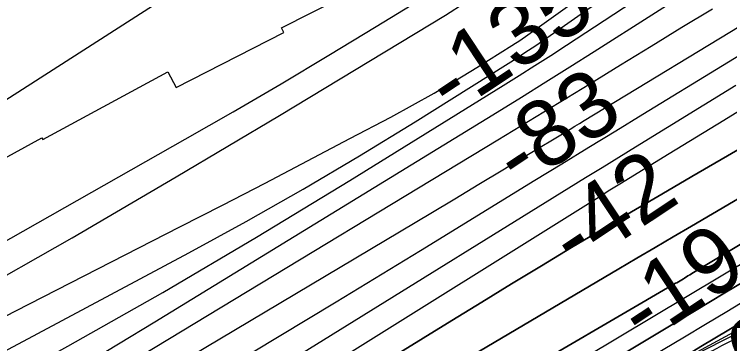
# Model space of a CAD drawing. Extents: x 3445503 to 3483459, y 540493 to 566012.
# Drawn here: x 3477684 to 3478406, y 552675 to 553007 of the extents above; entities that cross this region are included whole.
import ezdxf

# ---------------------------------------------------------------- set-up
doc = ezdxf.new("R2010")
doc.units = 0
for name, color, linetype in [('V-CHAN-NAID', 7, 'Continuous'), ('V-RIVR-EDGE', 7, 'Continuous'), ('V-RIVR-RANG', 7, 'Continuous'), ('V-RRAP-FSHR', 7, 'Continuous'), ('V-RRAP-RVMT', 7, 'Continuous'), ('V-TOPO-DPTH', 7, 'Continuous'), ('V-TOPO-MAJR', 7, 'Continuous'), ('V-TOPO-MINR', 7, 'Continuous'), ('V-TOPO-WATR', 7, 'Continuous')]:
    doc.layers.add(name, color=color, linetype=linetype)

msp = doc.modelspace()

# ---------------------------------------------------------------- linework, layer by layer
at = {"layer": 'V-RIVR-EDGE'}
msp.add_spline([(3479768.78, 553521.55), (3479746.85, 553508.04), (3479737.45, 553501.46), (3479731.18, 553496.26), (3479729.08, 553493.14), (3479725.6, 553490.02), (3479718.29, 553485.52), (3479706.45, 553476.86), (3479686.25, 553464.74), (3479678.25, 553459.54), (3479670.23, 553450.53), (3479664.99, 553441.5), (3479660.81, 553438.73), (3479644.1, 553429.38), (3479636.44, 553424.54), (3479630.52, 553419.34), (3479624.25, 553415.88), (3479613.81, 553408.6), (3479606.84, 553403.06), (3479601.27, 553397.86), (3479591.17, 553391.62), (3479577.95, 553387.14), (3479560.89, 553376.75), (3479543.12, 553362.19), (3479535.8, 553352.48), (3479527.79, 553346.24), (3479508.98, 553333.42), (3479481.83, 553316.46), (3479463.37, 553303.99), (3479444.57, 553290.48), (3479413.57, 553266.92), (3479396.5, 553253.05), (3479388.14, 553245.77), (3479367.24, 553230.18), (3479334.51, 553209.06), (3479314.32, 553195.9), (3479313.62, 553194.51), (3479310.83, 553192.43), (3479300.74, 553188.28), (3479298.65, 553187.24), (3479295.17, 553183.08), (3479290.29, 553178.23), (3479282.98, 553173.38), (3479278.1, 553170.61), (3479275.32, 553170.27), (3479273.93, 553170.27), (3479272.54, 553172.01), (3479268.36, 553168.2), (3479263.48, 553163.69), (3479260.7, 553161.96), (3479256.87, 553159.54), (3479254.08, 553156.76), (3479250.6, 553156.08), (3479247.13, 553157.13), (3479245.39, 553157.13), (3479244, 553155.05), (3479240.85, 553149.5), (3479226.23, 553141.19), (3479210.22, 553131.15), (3479205.34, 553125.25), (3479200.46, 553121.44), (3479196.98, 553121.1), (3479190.73, 553124.24), (3479181.67, 553116.62), (3479172.62, 553108.99), (3479164.96, 553106.23), (3479157.31, 553102.77), (3479146.17, 553097.93), (3479136.77, 553091.35), (3479123.19, 553082), (3479107.87, 553071.61), (3479086.28, 553058.8), (3479076.54, 553055.35), (3479062.62, 553051.21), (3479060.53, 553049.82), (3479055.65, 553042.88), (3479050.43, 553038.72), (3479038.25, 553033.54), (3479032.32, 553029.04), (3479026.75, 553025.92), (3479019.45, 553023.51), (3479013.53, 553021.43), (3479007.61, 553016.93), (3478996.81, 553006.87), (3478989.85, 553002.37), (3478976.96, 552993.71), (3478963.39, 552987.14), (3478949.11, 552976.4), (3478929.6, 552960.46), (3478919.85, 552952.49), (3478912.89, 552947.98), (3478904.18, 552943.49), (3478895.83, 552940.03), (3478888.18, 552936.57), (3478872.86, 552926.53), (3478856.15, 552916.84), (3478849.18, 552911.64), (3478840.48, 552906.1), (3478830.38, 552901.61), (3478823.07, 552896.76), (3478809.49, 552888.1), (3478791.04, 552877.02), (3478781.99, 552871.83), (3478772.24, 552865.94), (3478747.18, 552851.75), (3478719.68, 552837.57), (3478679.99, 552815.42), (3478675.12, 552811.95), (3478668.51, 552811.27), (3478665.38, 552810.59), (3478658.76, 552806.08), (3478650.75, 552797.76), (3478644.14, 552795), (3478637.52, 552791.19), (3478629.87, 552790.16), (3478624.65, 552788.44), (3478615.95, 552781.86), (3478609.68, 552777), (3478596.45, 552769.39), (3478586.35, 552764.2), (3478563.73, 552755.22), (3478549.11, 552747.26), (3478537.62, 552739.64), (3478534.49, 552736.52), (3478530.31, 552735.48), (3478525.8, 552736.89), (3478523.36, 552735.85), (3478508.74, 552726.85), (3478487.15, 552713), (3478471.84, 552704.69), (3478459.65, 552698.12), (3478454.78, 552698.13), (3478447.13, 552695.37), (3478427.99, 552686.72), (3478402.58, 552675.31), (3478364.29, 552653.85), (3478354.55, 552649.01), (3478341.32, 552642.79), (3478325.31, 552634.48), (3478319.05, 552632.07), (3478313.48, 552631.04), (3478306.52, 552627.23), (3478298.51, 552622.73), (3478288.77, 552617.54), (3478282.15, 552615.12), (3478278.32, 552612.7), (3478266.49, 552608.56), (3478237.61, 552595.77), (3478219.16, 552586.42), (3478213.94, 552582.96), (3478209.76, 552580.19), (3478197.24, 552577.09), (3478186.45, 552571.56), (3478177.4, 552566.02), (3478168, 552560.83), (3478155.82, 552555.29), (3478148.85, 552550.45), (3478134.93, 552543.87), (3478115.79, 552536.27), (3478103.95, 552529.35), (3478095.6, 552523.46), (3478092.46, 552521.73), (3478088.98, 552519.65), (3478085.15, 552515.49), (3478080.28, 552513.77), (3478067.41, 552510.32), (3478053.13, 552498.88), (3478047.56, 552497.51), (3478043.04, 552496.82), (3478041.3, 552495.79), (3478039.21, 552493.7), (3478021.1, 552479.84), (3478004.03, 552467.72), (3477990.8, 552457.67), (3477982.09, 552452.83), (3477973.04, 552444.85), (3477967.38, 552440.81)], degree=3, dxfattribs=at)
at = {"layer": 'V-RRAP-FSHR'}
msp.add_lwpolyline([(3479130.97, 553082.4), (3478816.88, 552888.6), (3478576.85, 552763.2), (3478449.31, 552707.95), (3478289.82, 552621.36), (3478136.85, 552538.51), (3478008.2, 552474.97), (3477863.94, 552377.39), (3477688.91, 552251.16), (3477457.69, 552085.96), (3477224.47, 551942.41), (3476936.08, 551774.99), (3476793.75, 551715.65), (3476544.51, 551605.22), (3476233.51, 551453.81), (3476127.01, 551390.08), (3475971.28, 551277.25), (3475776.4, 551142.97), (3475474.37, 550957.36), (3475375.89, 550912.96), (3475167.4, 550795.54), (3475098.07, 550737.65), (3475020.52, 550657.76), (3474949.56, 550594.01)], dxfattribs=at)
at = {"layer": 'V-RRAP-RVMT'}
for p, q in [((3477953.72, 552993.48), (3478105.82, 553070.94)), ((3477956.13, 552988.8), (3477953.72, 552993.48)), ((3477847.7, 552933.59), (3477956.13, 552988.8)), ((3477713.15, 552881.06), (3477839.13, 552949.42)), ((3477839.13, 552949.42), (3477847.7, 552933.59)), ((3477600.55, 552822.08), (3477712.26, 552882.67)), ((3477712.26, 552882.67), (3477713.15, 552881.06)), ((3478432.35, 552695.18), (3478292.71, 552624.04))]:
    msp.add_line(p, q, dxfattribs=at)
at = {"layer": 'V-TOPO-DPTH'}
for points in [[(3478795.82, 553002.61), (3478369.62, 552746.78), (3478365.81, 552744.49), (3478363.91, 552743.35), (3478360.44, 552741.25), (3478359.33, 552740.58), (3478355.97, 552738.58), (3478352.61, 552736.6), (3478351.48, 552735.95), (3477636.86, 552319.29), (3477615.87, 552307.07), (3477594.86, 552294.87), (3477573.84, 552282.71), (3477552.81, 552270.57), (3477531.75, 552258.47), (3477510.67, 552246.4), (3477489.56, 552234.38), (3477468.44, 552222.39), (3476838.65, 551865.98)], [(3476838.65, 551865.98), (3477468.44, 552222.39), (3477489.56, 552234.38), (3477510.67, 552246.4), (3477531.75, 552258.47), (3477552.81, 552270.57), (3477573.84, 552282.71), (3477594.86, 552294.87), (3477615.87, 552307.07), (3477636.86, 552319.29), (3478351.48, 552735.95), (3478352.61, 552736.6), (3478355.97, 552738.58), (3478359.33, 552740.58), (3478360.44, 552741.25), (3478363.91, 552743.35), (3478365.81, 552744.49), (3478369.62, 552746.78), (3478795.82, 553002.61)], [(3477007.21, 552045.42), (3477086.62, 552085.01), (3477165.53, 552125.59), (3477243.66, 552167.63), (3477321.28, 552210.64), (3477453.11, 552285.32), (3477464.4, 552291.79), (3477475.63, 552298.35), (3477486.79, 552305.03), (3477497.9, 552311.79), (3478125.76, 552698.62), (3478155.83, 552717.08), (3478185.94, 552735.46), (3478216.12, 552753.74), (3478246.34, 552771.94), (3478276.63, 552790.03), (3478306.98, 552808.02), (3478337.41, 552825.88), (3478367.89, 552843.64), (3478555.68, 552952.5)], [(3478555.68, 552952.5), (3478367.89, 552843.64), (3478337.41, 552825.88), (3478306.98, 552808.02), (3478276.63, 552790.03), (3478246.34, 552771.94), (3478216.12, 552753.74), (3478185.94, 552735.46), (3478155.83, 552717.08), (3478125.76, 552698.62), (3477497.9, 552311.79), (3477486.79, 552305.03), (3477475.63, 552298.35), (3477464.4, 552291.79), (3477453.11, 552285.32), (3477321.28, 552210.64), (3477243.66, 552167.63), (3477165.53, 552125.59), (3477086.62, 552085.01), (3477007.21, 552045.42)], [(3478457.82, 552846.62), (3478367.37, 552793.56), (3478349.06, 552782.81), (3478330.75, 552772.05), (3478312.46, 552761.26), (3478294.18, 552750.47), (3478057.4, 552610.56), (3477963.01, 552554.72), (3477868.67, 552498.82), (3477774.38, 552442.82), (3477680.12, 552386.76), (3477538.48, 552302.42), (3477515.02, 552288.57), (3477491.5, 552274.84), (3477467.88, 552261.28), (3477444.18, 552247.85), (3477063.62, 552033.86), (3476966.8, 551979.8)], [(3478457.82, 552846.62), (3478367.37, 552793.56), (3478349.06, 552782.81), (3478330.75, 552772.05), (3478312.46, 552761.26), (3478294.18, 552750.47), (3478057.4, 552610.56), (3477963.01, 552554.72), (3477868.67, 552498.82), (3477774.38, 552442.82), (3477680.12, 552386.76), (3477538.48, 552302.42), (3477515.02, 552288.57), (3477491.5, 552274.84), (3477467.88, 552261.28), (3477444.18, 552247.85), (3477063.62, 552033.86), (3476966.8, 551979.8)], [(3476574.26, 551672.89), (3477109.2, 551978.09), (3477179.37, 552018.02), (3477249.59, 552057.85), (3477319.91, 552097.52), (3477390.28, 552137.09), (3477509.3, 552203.85), (3477520.2, 552209.98), (3477531.07, 552216.15), (3477541.92, 552222.36), (3477552.76, 552228.6), (3477946.05, 552456.14), (3478017.46, 552497.69), (3478088.73, 552539.48), (3478159.78, 552581.61), (3478230.7, 552623.99), (3478314.91, 552674.59), (3478343.63, 552691.82), (3478372.36, 552709.04), (3478401.12, 552726.22), (3478429.89, 552743.38)], [(3478429.89, 552743.38), (3478401.12, 552726.22), (3478372.36, 552709.04), (3478343.63, 552691.82), (3478314.91, 552674.59), (3478230.7, 552623.99), (3478159.78, 552581.61), (3478088.73, 552539.48), (3478017.46, 552497.69), (3477946.05, 552456.14), (3477552.76, 552228.6), (3477541.92, 552222.36), (3477531.07, 552216.15), (3477520.2, 552209.98), (3477509.3, 552203.85), (3477390.28, 552137.09), (3477319.91, 552097.52), (3477249.59, 552057.85), (3477179.37, 552018.02), (3477109.2, 551978.09), (3476574.26, 551672.89)], [(3476984.11, 551869.84), (3477073.71, 551919.15), (3477496.09, 552150.23), (3477525.05, 552166.2), (3477553.94, 552182.29), (3477582.72, 552198.56), (3477611.44, 552214.96), (3477677.69, 552253.07), (3477739.36, 552288.81), (3477800.87, 552324.82), (3477862.15, 552361.23), (3477923.28, 552397.9), (3478362.94, 552663.63), (3478377.04, 552672.13), (3478391.14, 552680.61), (3478405.27, 552689.05), (3478419.4, 552697.48)], [(3478419.4, 552697.48), (3478405.27, 552689.05), (3478391.14, 552680.61), (3478377.04, 552672.13), (3478362.94, 552663.63), (3477923.28, 552397.9), (3477862.15, 552361.23), (3477800.87, 552324.82), (3477739.36, 552288.81), (3477677.69, 552253.07), (3477611.44, 552214.96), (3477582.72, 552198.56), (3477553.94, 552182.29), (3477525.05, 552166.2), (3477496.09, 552150.23), (3477073.71, 551919.15), (3476984.11, 551869.84)]]:
    msp.add_lwpolyline(points, dxfattribs=at)
at = {"layer": 'V-TOPO-MAJR'}
for points in [[(3478048.74, 553160.16), (3477621.93, 552886.51)], [(3476999.51, 552250.33), (3477093.74, 552299.2), (3477188.21, 552347.62), (3477332.64, 552420.99), (3477355.02, 552432.48), (3477377.35, 552444.08), (3477399.59, 552455.85), (3477421.77, 552467.74), (3477528.62, 552525.54), (3477603.83, 552567.03), (3477678.58, 552609.31), (3477752.64, 552652.8), (3477826.23, 552697.09), (3478171.4, 552908.65), (3478195.96, 552923.79), (3478220.47, 552939.02), (3478244.9, 552954.38), (3478269.27, 552969.82), (3478385.81, 553044.1)], [(3477301.65, 552566.48), (3477856.62, 552881.19), (3477905.16, 552909.05), (3477953.51, 552937.25), (3478001.56, 552965.95), (3478049.41, 552994.99), (3478127.61, 553043)], [(3477672.25, 552446.94), (3477714.03, 552473.04), (3478276.88, 552824.9), (3478283.6, 552829.09), (3478290.32, 552833.27), (3478297.05, 552837.43), (3478303.78, 552841.59), (3478345.08, 552867.02), (3478372.51, 552883.84), (3478399.98, 552900.57), (3478427.52, 552917.19)]]:
    msp.add_lwpolyline(points, dxfattribs=at)
at = {"layer": 'V-TOPO-MINR'}
for points in [[(3477525.73, 552588.1), (3477860.3, 552766.67), (3477918.2, 552798.36), (3477975.65, 552830.83), (3478032.41, 552864.5), (3478088.7, 552898.97), (3478182.45, 552957.71), (3478191.49, 552963.46), (3478200.46, 552969.31), (3478209.34, 552975.29), (3478218.17, 552981.36), (3479186.62, 553658.28)], [(3476378.15, 551946.27), (3477111.25, 552337.59), (3477152.72, 552359.64), (3477194.24, 552381.61), (3477235.83, 552403.44), (3477277.46, 552425.19), (3477342.65, 552459.1), (3477351.72, 552463.84), (3477360.77, 552468.61), (3477369.81, 552473.41), (3477378.83, 552478.23), (3477642.01, 552619.59), (3477738.38, 552672.52), (3477834.06, 552726.61), (3477928.73, 552782.48), (3478022.71, 552839.52), (3478177.49, 552935.44), (3478193.53, 552945.47), (3478209.53, 552955.58), (3478225.45, 552965.82), (3478241.31, 552976.14), (3478527.95, 553164.19)], [(3477419.99, 552399.32), (3478104.45, 552806.82), (3478128.75, 552821.32), (3478153.03, 552835.87), (3478177.28, 552850.46), (3478201.5, 552865.1), (3478240.59, 552888.76), (3478245.26, 552891.59), (3478249.92, 552894.42), (3478254.59, 552897.25), (3478259.25, 552900.08), (3478616.43, 553117.07)], [(3477625.63, 552677.16), (3477685.73, 552708.12), (3477851.4, 552792.82), (3477894.38, 552814.9), (3477937.3, 552837.08), (3477980.14, 552859.44), (3478022.92, 552881.9), (3478064.09, 552903.62), (3478086.1, 552915.55), (3478107.92, 552927.8), (3478129.47, 552940.53), (3478150.83, 552953.58), (3478186.39, 552975.86), (3478189.81, 552978.05), (3478193.21, 552980.28), (3478196.57, 552982.57), (3478199.89, 552984.9), (3478310.79, 553064.13)], [(3476240.74, 551962.25), (3476273.46, 551980.51), (3476306.24, 551998.67), (3476339.11, 552016.67), (3476372.04, 552034.57), (3476863.56, 552300.26), (3476938.15, 552340.59), (3477012.74, 552380.92), (3477087.33, 552421.25), (3477161.91, 552461.59), (3477283.34, 552527.28), (3477297.2, 552534.79), (3477311.05, 552542.32), (3477324.88, 552549.87), (3477338.71, 552557.44), (3477531.04, 552662.96), (3477637.13, 552722.03), (3477742.71, 552781.97), (3477847.54, 552843.22), (3477951.87, 552905.35), (3478119.26, 553006.45), (3478139.24, 553019.08), (3478158.85, 553032.24)], [(3476932.69, 552186.91), (3477045.92, 552243.88), (3477338.69, 552389.18), (3477366.94, 552403.41), (3477395.08, 552417.86), (3477423.03, 552432.65), (3477450.88, 552447.66), (3477478.53, 552463.02), (3477506.05, 552478.61), (3477533.35, 552494.57), (3477560.53, 552510.76), (3478172.2, 552880.7), (3478203.18, 552899.5), (3478234.12, 552918.36), (3478265, 552937.31), (3478295.85, 552956.33), (3478326.71, 552975.32), (3478357.63, 552994.22), (3478388.63, 553012.97)], [(3476975.13, 552144.9), (3477050.95, 552181.34), (3477126.47, 552218.37), (3477201.56, 552256.27), (3477276.36, 552294.75), (3477393.43, 552355.85), (3477409.41, 552364.35), (3477425.31, 552372.99), (3477441.07, 552381.87), (3477456.75, 552390.91), (3477752.25, 552564.21), (3477838.04, 552614.85), (3477923.64, 552665.83), (3478008.93, 552717.31), (3478094.03, 552769.12), (3478209.6, 552839.95), (3478236.76, 552856.59), (3478263.93, 552873.22), (3478291.1, 552889.84), (3478318.27, 552906.46), (3478479.08, 553004.76)], [(3476838.65, 551865.98), (3477468.44, 552222.39), (3477489.56, 552234.38), (3477510.67, 552246.4), (3477531.75, 552258.47), (3477552.81, 552270.57), (3477573.84, 552282.71), (3477594.86, 552294.87), (3477615.87, 552307.07), (3477636.86, 552319.29), (3478351.48, 552735.95), (3478352.61, 552736.6), (3478355.97, 552738.58), (3478359.33, 552740.58), (3478360.44, 552741.25), (3478363.91, 552743.35), (3478365.81, 552744.49), (3478369.62, 552746.78), (3478795.82, 553002.61)], [(3477007.21, 552045.42), (3477086.62, 552085.01), (3477165.53, 552125.59), (3477243.66, 552167.63), (3477321.28, 552210.64), (3477453.11, 552285.32), (3477464.4, 552291.79), (3477475.63, 552298.35), (3477486.79, 552305.03), (3477497.9, 552311.79), (3478125.76, 552698.62), (3478155.83, 552717.08), (3478185.94, 552735.46), (3478216.12, 552753.74), (3478246.34, 552771.94), (3478276.63, 552790.03), (3478306.98, 552808.02), (3478337.41, 552825.88), (3478367.89, 552843.64), (3478555.68, 552952.5)], [(3476933.46, 552088.45), (3477061.06, 552152.61), (3477188.53, 552217.04), (3477382.71, 552315.6), (3477412.85, 552331.2), (3477442.81, 552347.13), (3477472.52, 552363.53), (3477502.05, 552380.26), (3477561.75, 552414.72), (3477620.85, 552449.19), (3477679.72, 552484.02), (3477738.26, 552519.41), (3477796.58, 552555.16), (3478243.85, 552832.2), (3478260.59, 552842.56), (3478277.35, 552852.9), (3478294.11, 552863.23), (3478310.88, 552873.54), (3478412.31, 552935.83)], [(3476966.8, 551979.8), (3477063.62, 552033.86), (3477444.18, 552247.85), (3477467.88, 552261.28), (3477491.5, 552274.84), (3477515.02, 552288.57), (3477538.48, 552302.42), (3477680.12, 552386.76), (3477774.38, 552442.82), (3477868.67, 552498.82), (3477963.01, 552554.72), (3478057.4, 552610.56), (3478294.18, 552750.47), (3478312.46, 552761.26), (3478330.75, 552772.05), (3478349.06, 552782.81), (3478367.37, 552793.56), (3478457.82, 552846.62)], [(3476580.52, 551696.89), (3477400.36, 552162.84), (3477420.44, 552174.25), (3477440.52, 552185.66), (3477460.6, 552197.07), (3477480.68, 552208.48), (3477515.07, 552228.02), (3477517.95, 552229.66), (3477520.84, 552231.31), (3477523.72, 552232.97), (3477526.59, 552234.64), (3478156.93, 552600.91), (3478191.42, 552621.04), (3478225.86, 552641.27), (3478260.22, 552661.64), (3478294.52, 552682.11), (3478328.78, 552702.63), (3478363.06, 552723.13), (3478397.35, 552743.62), (3478431.64, 552764.09)], [(3476574.26, 551672.89), (3477109.2, 551978.09), (3477179.37, 552018.02), (3477249.59, 552057.85), (3477319.91, 552097.52), (3477390.28, 552137.09), (3477509.3, 552203.85), (3477520.2, 552209.98), (3477531.07, 552216.15), (3477541.92, 552222.36), (3477552.76, 552228.6), (3477946.05, 552456.14), (3478017.46, 552497.69), (3478088.73, 552539.48), (3478159.78, 552581.61), (3478230.7, 552623.99), (3478314.91, 552674.59), (3478343.63, 552691.82), (3478372.36, 552709.04), (3478401.12, 552726.22), (3478429.89, 552743.38)], [(3476950.14, 551869.4), (3477068.2, 551936.07), (3477186.52, 552002.29), (3477305, 552068.21), (3477502.96, 552177.84), (3477522.57, 552188.77), (3477542.14, 552199.76), (3477561.65, 552210.86), (3477581.12, 552222.02), (3477744.95, 552316.49), (3477846.14, 552375.23), (3477947.09, 552434.35), (3478047.71, 552494.06), (3478148.1, 552554.16), (3478338.87, 552669.11), (3478360.29, 552681.99), (3478381.73, 552694.86), (3478403.19, 552707.69), (3478424.66, 552720.49)]]:
    msp.add_lwpolyline(points, dxfattribs=at)
at = {"layer": 'V-TOPO-WATR'}
msp.add_lwpolyline([(3476984.11, 551869.84), (3477073.71, 551919.15), (3477496.09, 552150.23), (3477525.05, 552166.2), (3477553.94, 552182.29), (3477582.72, 552198.56), (3477611.44, 552214.96), (3477677.69, 552253.07), (3477739.36, 552288.81), (3477800.87, 552324.82), (3477862.15, 552361.23), (3477923.28, 552397.9), (3478362.94, 552663.63), (3478377.04, 552672.13), (3478391.14, 552680.61), (3478405.27, 552689.05), (3478419.4, 552697.48)], dxfattribs=at)

# ---------------------------------------------------------------- texts
at = {"layer": 'V-CHAN-NAID'}
msp.add_text('CRESCENT "147" (148.8)', height=100, rotation=304.57419, dxfattribs=at).set_placement((3477826.96, 554215.44))
at = {"layer": 'V-RIVR-RANG'}
for s, rotation, p in [('-135', 33.58572, (3478124.93, 552904.34)), ('-83', 33.58572, (3478193.66, 552829.94)), ('-42', 33.58572, (3478250.1, 552747.37)), ('-19', 33.58572, (3478319.05, 552673.12)), ('10.6', 33.29833, (3478326.89, 552559.01))]:
    msp.add_text(s, height=67, rotation=rotation, dxfattribs=at).set_placement(p)

doc.saveas('drawing.dxf')
